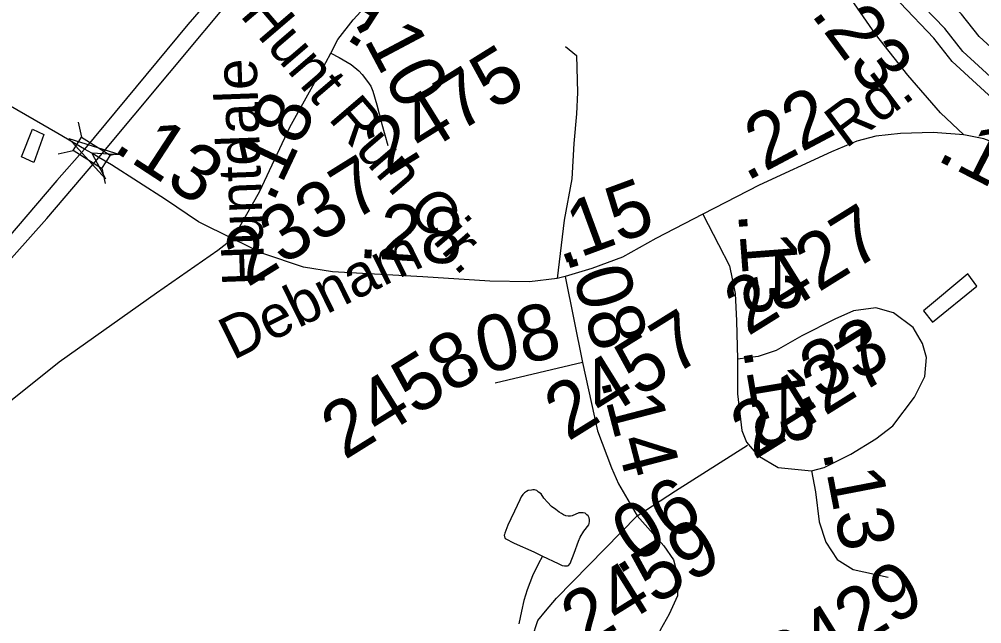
# Model space of a CAD drawing. Extents: x 2001466 to 31450019, y -30647475 to 847247.
# Drawn here: x 2211254 to 2215559, y 763287 to 765990 of the extents above; entities that cross this region are included whole.
import ezdxf

# ---------------------------------------------------------------- set-up
doc = ezdxf.new("R2010")
doc.units = 0
for name, color, linetype in [('Exist Hydrographic Buffer Line', 7, 'Continuous'), ('Exist Hydrographic Lake Shore', 7, 'Continuous'), ('Exist Hydrographic Misc Water Feature', 7, 'Continuous'), ('Exist Road Non-System Type 51', 7, 'Continuous'), ('Exist Road Primary US Divided Attributed', 7, 'Continuous'), ('Exist Road Secondary Mileage Hundredths English Label', 7, 'Continuous'), ('Exist Road Secondary Structure Standard Bridge Attributed CELL', 7, 'Continuous'), ('Exist Road Secondary Structure Standard Bridge CELL', 7, 'Continuous'), ('Exist Road Secondary Type 51 Attributed', 7, 'Continuous'), ('Exist Road Secondary Type 51 Label', 7, 'Continuous'), ('Exist Road Secondary Type 51 Number Label', 7, 'Continuous')]:
    doc.layers.add(name, color=color, linetype=linetype)

msp = doc.modelspace()

# ---------------------------------------------------------------- linework, layer by layer
at = {"layer": 'Exist Hydrographic Buffer Line'}
for points in [[(2215808.2, 765540.1), (2215474.4, 765846.2), (2215394.4, 765948.6), (2215253.8, 766095.2), (2215203.4, 766316.6), (2215000.7, 766564.5), (2215020.2, 766770.5), (2215113.1, 767002), (2215089.4, 767187.6), (2214908.7, 767325.7), (2214810.7, 767357.3), (2214396.1, 767339.6), (2214323.7, 767365.9), (2214099, 767318.7), (2213884.6, 767219.5), (2213749.9, 767232.8), (2213681.9, 767273), (2213670.1, 767390.6), (2213704.8, 767397.1)], [(2215843.4, 765641.4), (2215546.9, 765913.3), (2215468.9, 766013.2), (2215343.7, 766143.7), (2215294.2, 766361), (2215102.5, 766595.5), (2215116.9, 766747.1), (2215213.9, 766989.1), (2215181.8, 767240.8), (2215002, 767378.3)]]:
    msp.add_lwpolyline(points, dxfattribs=at)
at = {"layer": 'Exist Hydrographic Lake Shore'}
msp.add_lwpolyline([(2215788.6, 765469.1), (2215426, 765801.6), (2215344.8, 765905.6), (2215193.9, 766062.9), (2215142.8, 766287), (2214932.8, 766543.9), (2214955.8, 766786.1), (2215045.8, 767010.6), (2215027.8, 767152.1), (2214877.9, 767266.7), (2214801.8, 767291.2), (2214386, 767273.5), (2214318.9, 767297.8), (2214119.8, 767256), (2213895.9, 767152.4), (2213729, 767168.9), (2213619.9, 767233.5), (2213598.9, 767444), (2213676.9, 767458.6)], dxfattribs=at)
at = {"layer": 'Exist Hydrographic Misc Water Feature'}
for points in [[(2211313.9, 765499), (2211363.9, 765475.2), (2211319, 765348.9), (2211264.6, 765374.5), (2211313.9, 765499)], [(2215298.2, 764686.7), (2215338.4, 764634.8), (2215537.1, 764796.3), (2215496.9, 764851.8), (2215298.2, 764686.7)], [(2213594.2, 763589.1), (2213664.4, 763555.8), (2213682.4, 763547.8), (2213692.9, 763545.8), (2213702.5, 763546), (2213706.4, 763546.2), (2213710.5, 763548), (2213718.3, 763556.2), (2213736.1, 763602.2), (2213755.8, 763656.4), (2213763.4, 763674.3), (2213779.2, 763700.3), (2213801.3, 763728.6), (2213803.2, 763734.4), (2213805, 763744.7), (2213805, 763752.8), (2213803.4, 763760.8), (2213798.7, 763768.8), (2213792.9, 763774.5), (2213784.9, 763780.6), (2213776.7, 763782.6), (2213767.1, 763782.5), (2213756.9, 763782.4), (2213726.7, 763769.9), (2213719.1, 763767.8), (2213709.1, 763768.2), (2213699, 763770.1), (2213688.8, 763774.1), (2213678.9, 763779.5), (2213668.9, 763785.5), (2213654.7, 763797.4), (2213635, 763811.4), (2213616.6, 763831.2), (2213600.4, 763849), (2213588.1, 763867.1), (2213576.4, 763875), (2213568.4, 763883.1), (2213558.4, 763885), (2213550.4, 763885), (2213544.4, 763884.7), (2213530.5, 763882.7), (2213522.1, 763878.7), (2213514.3, 763872.6), (2213506.1, 763864.5), (2213498.5, 763854.7), (2213492.3, 763840.6), (2213468.8, 763790.2), (2213453.2, 763756.1), (2213439.2, 763728.1), (2213429.8, 763704), (2213425.7, 763692.1), (2213423.8, 763686.2), (2213423.6, 763682.2), (2213423.8, 763676.1), (2213425.7, 763672.2), (2213427.5, 763668.2), (2213467.7, 763646.4), (2213556.3, 763609), (2213594.2, 763589.1)], [(2213594.2, 763589.1), (2213574.6, 763553.2), (2213548.9, 763501), (2213525.3, 763438.9), (2213511.4, 763390.7), (2213499.9, 763342.5), (2213488.6, 763286.6)]]:
    msp.add_lwpolyline(points, dxfattribs=at)
at = {"layer": 'Exist Road Non-System Type 51'}
for points in [[(2213697.3, 765868.7), (2213747.1, 765828.2), (2213750.2, 765663.1), (2213747.1, 765566.6), (2213734.7, 765434.8), (2213725.3, 765275.9), (2213691.1, 765092.2), (2213660, 764830.8)], [(2214189.2, 763881.4), (2214511.1, 764086.1)], [(2214018, 763769.3), (2214136.3, 763635.3), (2214179.8, 763573), (2214201.6, 763492), (2214198.5, 763411.1), (2214161.2, 763330.1), (2214120.7, 763258.4), (2214077.1, 763165), (2214039.8, 763062.2), (2213977.5, 762981.2), (2213918.3, 762943.8), (2213840.5, 762925.1), (2213759.6, 762928.2), (2213688, 762950), (2213616.4, 762996.8), (2213569.7, 763065.3), (2213547.9, 763143.2), (2213547.9, 763224.2), (2213572.8, 763302), (2213607.1, 763342.5), (2213656.9, 763401.7), (2214018, 763769.3)]]:
    msp.add_lwpolyline(points, dxfattribs=at)
at = {"layer": 'Exist Road Primary US Divided Attributed'}
for points in [[(2214946.8, 768518), (2214689.8, 768390.3), (2214338.3, 768205.8), (2214045.2, 768019.5), (2213778.6, 767827.6), (2213659.9, 767736.3), (2213401.5, 767513.4), (2213188.8, 767310.7), (2213059.2, 767177.3), (2212870.9, 766948.1), (2212657.5, 766717), (2212008.3, 765966.2), (2211546.5, 765409.8)], [(2211610.3, 765372.5), (2212550.2, 766500), (2212893, 766883.2), (2213033.6, 767047.6), (2213256.4, 767279.6), (2213402.7, 767425.7), (2213697.3, 767683.5), (2213873, 767819.8), (2214238.8, 768046.9), (2214713.5, 768306.3), (2214991.7, 768448.2)], [(2211546.5, 765409.8), (2211422.9, 765269.3), (2211152.7, 764954.1), (2210870.3, 764619.9), (2210610.9, 764315.6), (2210320.3, 763981.5), (2210085.6, 763706.5), (2209950.4, 763545.7), (2209255.6, 762771.2), (2208589.2, 762036.8), (2207951.9, 761351.8), (2207357.3, 760695.3), (2207017.9, 760330.6), (2206818.9, 760123.1)], [(2207059.6, 760230.8), (2207069.6, 760241.1), (2207365.8, 760565.4), (2208010.3, 761286), (2208589.2, 761908.9), (2209323.7, 762736), (2210010.7, 763505.5), (2210139.4, 763664.5), (2210351.2, 763898.3), (2210602.3, 764190.6), (2211072.6, 764757.4), (2211377.4, 765098.5), (2211610.3, 765372.5)]]:
    msp.add_lwpolyline(points, dxfattribs=at)
at = {"layer": 'Exist Road Secondary Structure Standard Bridge Attributed CELL'}
msp.add_lwpolyline([(2211639.4, 765276.9), (2211475.6, 765457.4), (2211707.8, 765383), (2211578.1, 765391.4)], close=True, dxfattribs=at)
at = {"layer": 'Exist Road Secondary Structure Standard Bridge CELL'}
for p, q in [((2211517.7, 765530.1), (2211532.8, 765462.8)), ((2211427.7, 765388), (2211495.1, 765403.1)), ((2211660.3, 765381.7), (2211727.6, 765396.8)), ((2211623.4, 765323.4), (2211638.5, 765256.1))]:
    msp.add_line(p, q, dxfattribs=at)
msp.add_lwpolyline([(2211532.8, 765462.8), (2211660.5, 765382), (2211622.7, 765322.3), (2211495.1, 765403.1)], close=True, dxfattribs=at)
at = {"layer": 'Exist Road Secondary Type 51 Attributed'}
for p, q in [((2213696.2, 764839.4), (2213773.7, 764455.2)), ((2213773.7, 764455.2), (2213382.8, 764362.7))]:
    msp.add_line(p, q, dxfattribs=at)
for points in [[(2212647.2, 765838.8), (2212679, 765899.9), (2212748.1, 765987.8), (2212831.8, 766080), (2212896.7, 766180.5), (2212915.5, 766258), (2212919.7, 766429.7)], [(2215479.1, 765473.7), (2215375, 765572.1), (2215228.5, 765739.7), (2215084.1, 765924), (2214880.1, 766219.3), (2214786.4, 766348.1), (2214733.1, 766435)], [(2212208.9, 765008.8), (2212328, 765218.2), (2212464, 765507.2), (2212625.6, 765797.3), (2212647.2, 765838.8)], [(2212647.2, 765838.8), (2212685.1, 765819), (2212737.9, 765787.4), (2212773.2, 765759.6), (2212788.1, 765742.8), (2212811.3, 765712.4), (2212825.9, 765691), (2212835.6, 765668.6), (2212854.1, 765607.3), (2212863.9, 765567.4), (2212876.5, 765520.6), (2212901.9, 765425.3)], [(2211546.5, 765409.8), (2211427.5, 765479.4), (2211175.9, 765623.9), (2211000.1, 765696.1), (2210821.2, 765747.4), (2210691.4, 765768.4), (2210485.8, 765787.2), (2210199.1, 765804), (2209939, 765816.5)], [(2215479.1, 765473.7), (2215341, 765483.1), (2215195.6, 765478.9), (2215085.2, 765467.4), (2214999.4, 765444.4), (2214887.4, 765397.3), (2214563.6, 765247.5), (2214310.9, 765118.7)], [(2216105.1, 765189.9), (2215871, 765315.6), (2215717.2, 765398.3), (2215567.6, 765454.9), (2215479.1, 765473.7)], [(2211610.3, 765372.5), (2211578.1, 765391.4), (2211546.5, 765409.8)], [(2212208.9, 765008.8), (2212056.4, 765084.2), (2211907.8, 765183.7), (2211666.6, 765338.6), (2211610.3, 765372.5)], [(2214310.9, 765118.7), (2214100.5, 765009.8), (2213951.9, 764926.1), (2213814.3, 764875.8), (2213696.2, 764839.4)], [(2214310.9, 765118.7), (2214381.5, 764982.6), (2214430.1, 764887.3), (2214456.3, 764763.8), (2214462.6, 764641.2), (2214466.2, 764470.6)], [(2212208.9, 765008.8), (2212142, 764956.4), (2211867.3, 764764.8), (2211432.5, 764455.9), (2210996.7, 764109.3), (2210547.3, 763744.9), (2210341.1, 763582.6), (2210270, 763517.7), (2210215, 763419.2), (2210188.9, 763321.9), (2210172.1, 763220.3)], [(2213696.2, 764839.4), (2213660, 764830.8), (2213536.5, 764815.1), (2213359.2, 764819.2), (2213058.9, 764838.1), (2212654.9, 764861.1), (2212525.2, 764882.1), (2212343.1, 764942.8), (2212208.9, 765008.8)], [(2214797.4, 763971.1), (2214854.4, 763985.7), (2214973.7, 764045.4), (2215085.7, 764113.5), (2215161, 764172.1), (2215257.8, 764299.9), (2215303.9, 764392), (2215312.2, 764476.8), (2215293.4, 764540.7), (2215252.6, 764610.9), (2215163.7, 764677.9), (2215085.2, 764698.8), (2214985.8, 764686.3), (2214901, 764648.6), (2214754, 764574.2), (2214638.9, 764509.3), (2214558.3, 764482.1), (2214466.2, 764470.6)], [(2213773.7, 764455.2), (2213840.5, 764149.3), (2213902.8, 763984.2), (2213933.9, 763912.5), (2214018, 763769.3)], [(2214466.2, 764470.6), (2214465.7, 764314.5), (2214485.1, 764151.2), (2214506, 764098.8), (2214557.3, 764039.1), (2214648.3, 763985.7), (2214797.4, 763971.1)], [(2214797.4, 763971.1), (2214815.2, 763876.8), (2214832, 763742.8), (2214861.3, 763651.7), (2214911.5, 763574.2), (2214983.7, 763529.2), (2215139.6, 763495.7)], [(2214018, 763769.3), (2214189.2, 763881.4)]]:
    msp.add_lwpolyline(points, dxfattribs=at)

# ---------------------------------------------------------------- texts
at = {"layer": 'Exist Road Secondary Mileage Hundredths English Label'}
for s, rotation, p in [('.12', 57.1627, (2212748.2, 765843.3)), ('.23', 306.5193, (2214790.6, 766014.7)), ('.10', 297.9785, (2212749.3, 765981)), ('.18', 64.7944, (2212387.7, 765164)), ('.22', 27.9895, (2214506, 765262.6)), ('.13', 326.8427, (2211667.1, 765405.8)), ('.13', 332.9789, (2215350, 765363)), ('.15', 20.2522, (2213674.6, 764891.4)), ('.28', 356.2717, (2212766.6, 764924.2)), ('.13', 274.3777, (2214468.6, 765124.1)), ('.08', 286.4831, (2213700.6, 764937.7)), ('.08', 13.6649, (2213239.9, 764380.1)), ('.33', 27.1096, (2214749.5, 764241.7)), ('.13', 279.4102, (2214489.7, 764513.9)), ('.14', 284.5466, (2213852.3, 764377)), ('.13', 280.9252, (2214846.3, 764056.5)), ('.06', 32.2069, (2213930.8, 763502.6))]:
    msp.add_text(s, height=250, rotation=rotation, dxfattribs=at).set_placement(p)
at = {"layer": 'Exist Road Secondary Type 51 Label'}
for s, rotation, p in [('Hunt Run Cir.', 310.5424, (2212237.3, 766006.8)), ('Huntdale', 92.1029, (2212352.5, 764801.2)), ('Rd.', 36.635, (2214950, 765408.7)), ('Debnam', 26.2278, (2212210.2, 764463.8))]:
    msp.add_text(s, height=190, rotation=rotation, dxfattribs=at).set_placement(p)
at = {"layer": 'Exist Road Secondary Type 51 Number Label'}
for s, p in [('2475', (2212901.6, 765284)), ('2337', (2212274.3, 764788.9)), ('2427', (2214512.3, 764570.3)), ('2457', (2213708.1, 764099.9)), ('2458', (2212709, 764016.8)), ('2427', (2214540.5, 764016.8)), ('2459', (2213781.9, 763170.9)), ('2429', (2214687.6, 762981.7))]:
    msp.add_text(s, height=250, rotation=31.918, dxfattribs=at).set_placement(p)

doc.saveas('drawing.dxf')
